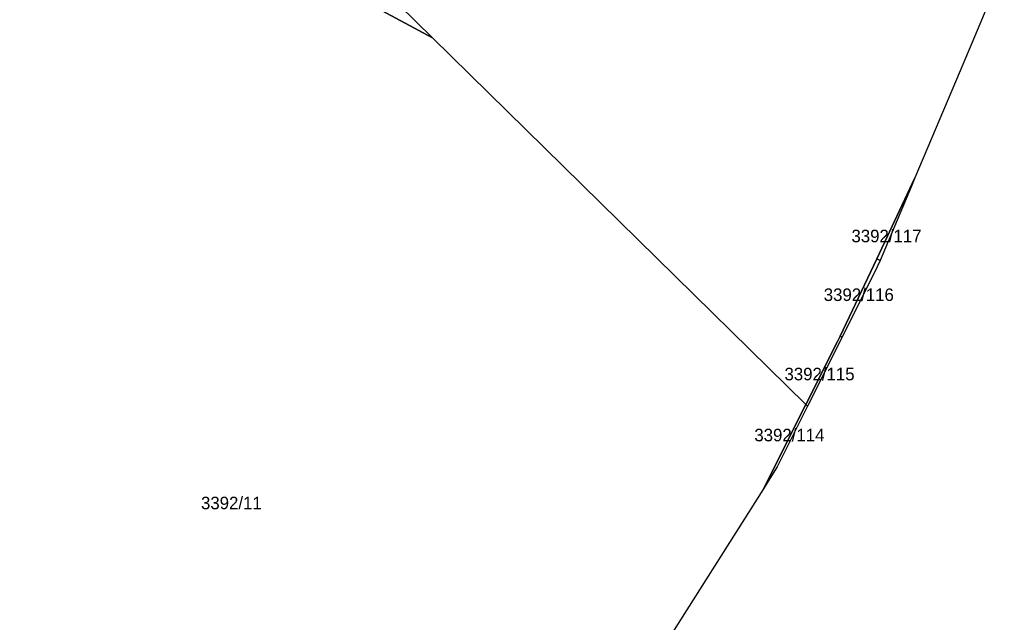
# Model space of a CAD drawing. Extents: x -262715 to -259381, y -1237238 to -1231182.
# Drawn here: x -261541.7 to -261384.8, y -1236642.6 to -1236546.6 of the extents above; entities that cross this region are included whole.
import ezdxf

# ---------------------------------------------------------------- set-up
doc = ezdxf.new("R2010")
doc.units = 0
for name, color, linetype in [('body_kn', 7, 'Continuous'), ('katuz_linie', 7, 'Continuous'), ('kladpar_druhypozemkov', 7, 'Continuous'), ('kladpar_hranice', 7, 'Continuous'), ('kladpar_parcelnecisla', 7, 'Continuous'), ('kladpar_plochy', 7, 'Continuous'), ('zuob_linie', 7, 'Continuous'), ('zuob_plochy', 7, 'Continuous')]:
    doc.layers.add(name, color=color, linetype=linetype)

msp = doc.modelspace()

# ---------------------------------------------------------------- linework, layer by layer
at = {"layer": 'body_kn'}
for p, q in [((-261389.26, -1236548.28), (-261389.26, -1236548.28)), ((-261475.98, -1236549.48), (-261475.98, -1236549.48)), ((-261391.98, -1236554.72), (-261391.98, -1236554.72)), ((-261399.16, -1236571.77), (-261399.16, -1236571.77)), ((-261399.72, -1236573.1), (-261399.72, -1236573.1)), ((-261405.23, -1236584.67), (-261405.23, -1236584.67)), ((-261405.23, -1236584.67), (-261405.23, -1236584.67)), ((-261404.72, -1236584.94), (-261404.72, -1236584.94)), ((-261404.72, -1236584.94), (-261404.72, -1236584.94)), ((-261405.15, -1236585.97), (-261405.15, -1236585.97)), ((-261411.49, -1236597.85), (-261411.49, -1236597.85)), ((-261411.08, -1236596.99), (-261411.08, -1236596.99)), ((-261411.08, -1236596.99), (-261411.08, -1236596.99)), ((-261410.75, -1236597.17), (-261410.75, -1236597.17)), ((-261410.75, -1236597.17), (-261410.75, -1236597.17)), ((-261416.54, -1236607.89), (-261416.54, -1236607.89)), ((-261416.54, -1236607.89), (-261416.54, -1236607.89)), ((-261416.35, -1236608.36), (-261416.35, -1236608.36)), ((-261416.25, -1236608.17), (-261416.25, -1236608.17)), ((-261416.25, -1236608.17), (-261416.25, -1236608.17)), ((-261421.08, -1236617.83), (-261421.08, -1236617.83)), ((-261422.26, -1236619.69), (-261422.26, -1236619.69)), ((-261423.28, -1236621.31), (-261423.28, -1236621.31)), ((-261423.28, -1236621.31), (-261423.28, -1236621.31))]:
    msp.add_line(p, q, dxfattribs=at)
at = {"layer": 'katuz_linie'}
msp.add_lwpolyline([(-261384.78, -1236537.64), (-261389.26, -1236548.28), (-261391.98, -1236554.72), (-261399.16, -1236571.77), (-261399.72, -1236573.1), (-261404.72, -1236584.94), (-261405.15, -1236585.97), (-261410.75, -1236597.17), (-261416.25, -1236608.17), (-261416.35, -1236608.36), (-261421.08, -1236617.83), (-261422.26, -1236619.69), (-261423.28, -1236621.31), (-261439.9, -1236647.54)], dxfattribs=at)
at = {"layer": 'kladpar_druhypozemkov'}
for p, q in [((-261403.35, -1236581.1), (-261403.35, -1236581.1)), ((-261407.15, -1236589.26), (-261407.15, -1236589.26)), ((-261413.61, -1236602.42), (-261413.61, -1236602.42)), ((-261418.55, -1236612.34), (-261418.55, -1236612.34)), ((-261508.93, -1236622.46), (-261508.93, -1236622.46))]:
    msp.add_line(p, q, dxfattribs=at)
at = {"layer": 'kladpar_hranice'}
for p, q in [((-261411.08, -1236596.99), (-261405.23, -1236584.67)), ((-261405.23, -1236584.67), (-261404.72, -1236584.94)), ((-261404.72, -1236584.94), (-261405.23, -1236584.67)), ((-261410.75, -1236597.17), (-261416.25, -1236608.17)), ((-261411.08, -1236596.99), (-261410.75, -1236597.17)), ((-261410.75, -1236597.17), (-261411.08, -1236596.99)), ((-261423.28, -1236621.31), (-261416.54, -1236607.89)), ((-261416.54, -1236607.89), (-261416.25, -1236608.17)), ((-261416.25, -1236608.17), (-261416.54, -1236607.89))]:
    msp.add_line(p, q, dxfattribs=at)
for points in [[(-261532.13, -1236501.3), (-261516.31, -1236509.86), (-261475.98, -1236549.48), (-261539.01, -1236515.59), (-261532.13, -1236501.3)], [(-261384.78, -1236537.64), (-261389.26, -1236548.28), (-261391.98, -1236554.72), (-261399.16, -1236571.77), (-261405.23, -1236584.67), (-261411.08, -1236596.99), (-261411.49, -1236597.85), (-261416.54, -1236607.89), (-261475.98, -1236549.48), (-261516.31, -1236509.86)], [(-261581.96, -1236557.12), (-261580.91, -1236548.23), (-261580.99, -1236545.13), (-261581.51, -1236525.81), (-261553.39, -1236545.48), (-261539.01, -1236515.59), (-261475.98, -1236549.48), (-261416.54, -1236607.89), (-261423.28, -1236621.31), (-261439.9, -1236647.54), (-261442.9, -1236652.28), (-261444.29, -1236654.17), (-261448.25, -1236660.53), (-261451.48, -1236665.72), (-261454.71, -1236670.9), (-261456.96, -1236674.52)], [(-261405.23, -1236584.67), (-261399.16, -1236571.77), (-261399.72, -1236573.1), (-261404.72, -1236584.94)], [(-261404.72, -1236584.94), (-261405.15, -1236585.97), (-261410.75, -1236597.17)], [(-261416.54, -1236607.89), (-261411.49, -1236597.85), (-261411.08, -1236596.99)], [(-261416.25, -1236608.17), (-261416.35, -1236608.36), (-261421.08, -1236617.83), (-261422.26, -1236619.69), (-261423.28, -1236621.31)]]:
    msp.add_lwpolyline(points, dxfattribs=at)
at = {"layer": 'kladpar_plochy'}
for points in [[(-261532.13, -1236501.3), (-261516.31, -1236509.86), (-261475.98, -1236549.48), (-261539.01, -1236515.59)], [(-261405.23, -1236584.67), (-261399.16, -1236571.77), (-261399.72, -1236573.1), (-261404.72, -1236584.94)], [(-261411.08, -1236596.99), (-261405.23, -1236584.67), (-261404.72, -1236584.94), (-261405.15, -1236585.97), (-261410.75, -1236597.17)], [(-261416.54, -1236607.89), (-261411.49, -1236597.85), (-261411.08, -1236596.99), (-261410.75, -1236597.17), (-261416.25, -1236608.17)], [(-261423.28, -1236621.31), (-261416.54, -1236607.89), (-261416.25, -1236608.17), (-261416.35, -1236608.36), (-261421.08, -1236617.83), (-261422.26, -1236619.69)]]:
    msp.add_lwpolyline(points, close=True, dxfattribs=at)
for points in [[(-261384.78, -1236537.64), (-261389.26, -1236548.28), (-261391.98, -1236554.72), (-261399.16, -1236571.77), (-261405.23, -1236584.67), (-261411.08, -1236596.99), (-261411.49, -1236597.85), (-261416.54, -1236607.89), (-261475.98, -1236549.48), (-261516.31, -1236509.86)], [(-261587.21, -1236652.61), (-261586.6, -1236629.3), (-261585.43, -1236603.65), (-261578.29, -1236588.73), (-261557.38, -1236545.52), (-261565.19, -1236539.95), (-261571.46, -1236535.85), (-261581.1, -1236555.38), (-261581.96, -1236557.12), (-261580.91, -1236548.23), (-261580.99, -1236545.13), (-261581.51, -1236525.81), (-261553.39, -1236545.48), (-261539.01, -1236515.59), (-261475.98, -1236549.48), (-261416.54, -1236607.89), (-261423.28, -1236621.31), (-261439.9, -1236647.54)]]:
    msp.add_lwpolyline(points, dxfattribs=at)
at = {"layer": 'zuob_linie'}
for points in [[(-261442, -1236314), (-261509.97, -1236455.23), (-261529.85, -1236496.56), (-261516.31, -1236509.86), (-261475.98, -1236549.48), (-261416.54, -1236607.89), (-261416.25, -1236608.17), (-261416.35, -1236608.36), (-261421.08, -1236617.83), (-261422.26, -1236619.69), (-261423.28, -1236621.31), (-261439.9, -1236647.54)], [(-261384.78, -1236537.64), (-261389.26, -1236548.28), (-261391.98, -1236554.72), (-261399.16, -1236571.77), (-261399.72, -1236573.1), (-261404.72, -1236584.94), (-261405.15, -1236585.97), (-261410.75, -1236597.17), (-261416.25, -1236608.17), (-261416.54, -1236607.89), (-261475.98, -1236549.48), (-261516.31, -1236509.86)]]:
    msp.add_lwpolyline(points, dxfattribs=at)
at = {"layer": 'zuob_plochy'}
for points in [[(-261442, -1236314), (-261509.97, -1236455.23), (-261529.85, -1236496.56), (-261516.31, -1236509.86), (-261475.98, -1236549.48), (-261416.54, -1236607.89), (-261416.25, -1236608.17), (-261416.35, -1236608.36), (-261421.08, -1236617.83), (-261422.26, -1236619.69), (-261423.28, -1236621.31), (-261439.9, -1236647.54)], [(-261384.78, -1236537.64), (-261389.26, -1236548.28), (-261391.98, -1236554.72), (-261399.16, -1236571.77), (-261399.72, -1236573.1), (-261404.72, -1236584.94), (-261405.15, -1236585.97), (-261410.75, -1236597.17), (-261416.25, -1236608.17), (-261416.54, -1236607.89), (-261475.98, -1236549.48), (-261516.31, -1236509.86)]]:
    msp.add_lwpolyline(points, dxfattribs=at)

# ---------------------------------------------------------------- texts
at = {"layer": 'kladpar_parcelnecisla'}
for s, p in [('3392/117', (-261409.27, -1236582.04)), ('3392/116', (-261413.68, -1236591.4)), ('3392/115', (-261419.93, -1236604.04)), ('3392/114', (-261424.73, -1236613.76)), ('3392/11', (-261512.82, -1236624.58))]:
    msp.add_text(s, height=2, dxfattribs=at).set_placement(p)

doc.saveas('drawing.dxf')
